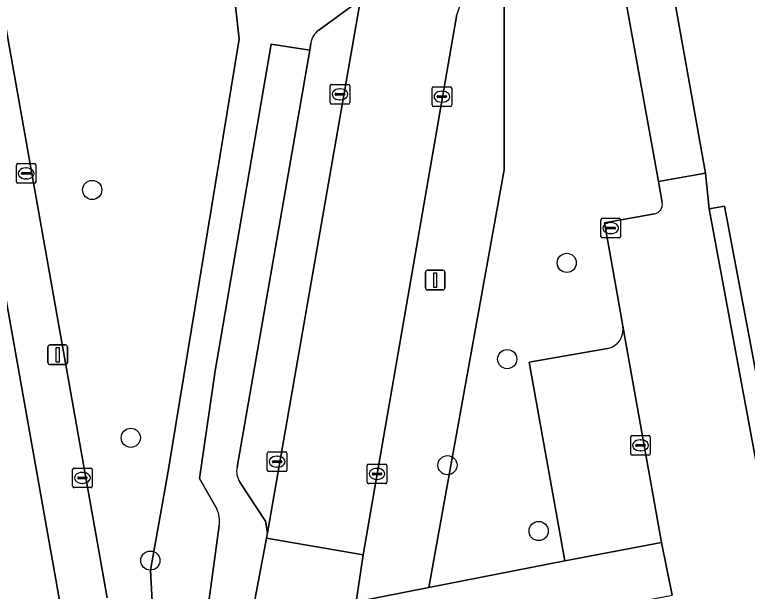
# Model space of a CAD drawing. Extents: x 157793 to 159380, y 380877 to 382313.
# Drawn here: x 158753.68 to 158791.04, y 381667.21 to 381696.63 of the extents above; entities that cross this region are included whole.
import ezdxf

# ---------------------------------------------------------------- set-up
doc = ezdxf.new("R2010")
doc.units = 0
for name, color, linetype in [('IMGEO_Boom', 7, 'Continuous'), ('IMGEO_Erf', 7, 'Continuous'), ('IMGEO_Groenvoorziening', 7, 'Continuous'), ('IMGEO_Kolk', 7, 'Continuous'), ('IMGEO_Lichtmast', 7, 'Continuous'), ('IMGEO_Parkeervlak_open', 7, 'Continuous'), ('IMGEO_Rijbaan_lokaal_open', 7, 'Continuous'), ('IMGEO_Voetpad_open', 7, 'Continuous')]:
    doc.layers.add(name, color=color, linetype=linetype)

msp = doc.modelspace()

# ---------------------------------------------------------------- linework, layer by layer
at = {"layer": 'IMGEO_Boom'}
for centre in [(158757.633, 381687.688), (158781.83, 381683.966), (158778.795, 381679.058), (158759.597, 381675.042), (158775.748, 381673.646), (158780.396, 381670.286), (158760.598, 381668.779)]:
    msp.add_circle(centre, 0.489, dxfattribs=at)
at = {"layer": 'IMGEO_Erf'}
for points in [[(158807.729, 381713.514), (158789.967, 381703.977), (158787.182, 381698.172), (158788.898, 381688.548), (158789.086, 381686.717), (158789.873, 381686.864), (158793.407, 381668.133)], [(158744.809, 381663.45), (158754.776, 381665.251), (158756.018, 381666.472), (158748.007, 381711.492)]]:
    msp.add_lwpolyline(points, dxfattribs=at)
at = {"layer": 'IMGEO_Groenvoorziening'}
for points in [[(158765.126, 381695.388), (158764.696, 381699.21), (158765.385, 381703.051), (158767.414, 381706.067), (158769.385, 381708.202), (158771.574, 381709.406), (158773.785, 381711.553), (158780.035, 381717.305), (158784.725, 381720.395), (158781.919, 381725.605), (158780.07, 381725.427), (158752.906, 381711.886)], [(158787.529, 381721.885), (158784.725, 381720.395), (158780.035, 381717.305), (158773.785, 381711.553), (158771.574, 381709.406), (158769.385, 381708.202), (158767.414, 381706.067), (158765.385, 381703.051), (158764.696, 381699.21), (158765.126, 381695.388), (158761.482, 381673.242), (158760.598, 381668.293), (158760.788, 381664.79)], [(158751.138, 381707.716), (158758.396, 381666.872)], [(158778.636, 381688.709), (158778.636, 381697.637), (158781.271, 381702.832), (158782.734, 381704.076), (158784.49, 381704.442), (158787.049, 381703.385), (158788.029, 381705.387), (158786.907, 381707.58), (158783.844, 381707.771)], [(158784.644, 381698.472), (158787.049, 381703.385), (158784.49, 381704.442), (158782.734, 381704.076), (158781.271, 381702.832), (158778.636, 381697.637), (158778.636, 381688.709), (158774.804, 381667.411), (158781.734, 381668.771), (158779.915, 381678.902), (158783.914, 381679.598)], [(158786.702, 381687.047), (158786.506, 381688.113), (158784.644, 381698.472)], [(158769.183, 381695.841), (158771.004, 381697.158), (158771.343, 381697.606)], [(158776.23, 381696.631), (158771.449, 381669.065), (158771.094, 381666.683), (158774.804, 381667.411), (158778.636, 381688.709)], [(158760.788, 381664.79), (158760.598, 381668.293), (158761.482, 381673.242), (158765.126, 381695.388)], [(158763.985, 381671.424), (158763.11, 381672.974), (158763.896, 381678.457), (158766.754, 381695.12), (158768.733, 381694.815), (158768.778, 381695.179)], [(158784.694, 381680.741), (158784.436, 381682.198), (158783.761, 381686.002), (158786.304, 381686.469)], [(158763.585, 381666.691), (158764.113, 381670.569)]]:
    msp.add_lwpolyline(points, dxfattribs=at)
for centre, radius, start, end in [((158799.61, 381689.699), 24.386, 135.175, 163.4857), ((158769.723, 381695.056), 0.953, 124.5141, 172.5708), ((158786.212, 381686.959), 0.498, 280.6798, 10.219), ((158783.697, 381680.583), 1.009, 282.3967, 8.9829), ((158762.63, 381670.784), 1.498, 351.7453, 25.2835)]:
    msp.add_arc(centre, radius, start, end, dxfattribs=at)
at = {"layer": 'IMGEO_Kolk'}
for p, q in [((158769.765, 381692.141), (158769.765, 381692.993)), ((158769.84, 381693.067), (158770.692, 381693.067)), ((158770.766, 381692.993), (158770.766, 381692.141)), ((158775.038, 381692.948), (158775.89, 381692.948)), ((158770.024, 381692.561), (158770.024, 381692.573)), ((158770.067, 381692.61), (158770.465, 381692.61)), ((158770.253, 381692.847), (158770.278, 381692.847)), ((158770.508, 381692.573), (158770.508, 381692.561)), ((158774.963, 381692.022), (158774.963, 381692.874)), ((158775.451, 381692.728), (158775.476, 381692.728)), ((158775.964, 381692.874), (158775.964, 381692.022)), ((158770.462, 381692.524), (158770.064, 381692.524)), ((158770.276, 381692.287), (158770.251, 381692.287)), ((158775.222, 381692.442), (158775.222, 381692.454)), ((158775.66, 381692.405), (158775.262, 381692.405)), ((158775.265, 381692.491), (158775.663, 381692.491)), ((158775.706, 381692.454), (158775.706, 381692.442)), ((158770.692, 381692.067), (158769.84, 381692.067)), ((158775.89, 381691.948), (158775.038, 381691.948)), ((158775.474, 381692.168), (158775.449, 381692.168)), ((158753.764, 381688.105), (158753.764, 381688.957)), ((158753.839, 381689.031), (158754.691, 381689.031)), ((158754.765, 381688.957), (158754.765, 381688.105)), ((158754.023, 381688.525), (158754.023, 381688.537)), ((158754.461, 381688.488), (158754.063, 381688.488)), ((158754.066, 381688.574), (158754.464, 381688.574)), ((158754.252, 381688.811), (158754.277, 381688.811)), ((158754.507, 381688.537), (158754.507, 381688.525)), ((158754.275, 381688.251), (158754.25, 381688.251)), ((158754.691, 381688.031), (158753.839, 381688.031)), ((158783.65, 381686.241), (158784.502, 381686.241)), ((158783.575, 381685.315), (158783.575, 381686.167)), ((158784.063, 381686.021), (158784.088, 381686.021)), ((158784.576, 381686.167), (158784.576, 381685.315)), ((158783.834, 381685.735), (158783.834, 381685.747)), ((158784.272, 381685.698), (158783.874, 381685.698)), ((158783.877, 381685.784), (158784.275, 381685.784)), ((158784.086, 381685.461), (158784.061, 381685.461)), ((158784.318, 381685.747), (158784.318, 381685.735)), ((158784.502, 381685.241), (158783.65, 381685.241)), ((158785.091, 381674.234), (158785.091, 381675.086)), ((158785.166, 381675.16), (158786.018, 381675.16)), ((158786.092, 381675.086), (158786.092, 381674.234)), ((158785.35, 381674.654), (158785.35, 381674.666)), ((158785.393, 381674.703), (158785.791, 381674.703)), ((158785.579, 381674.94), (158785.604, 381674.94)), ((158785.834, 381674.666), (158785.834, 381674.654)), ((158766.561, 381673.399), (158766.561, 381674.251)), ((158766.636, 381674.325), (158767.488, 381674.325)), ((158767.562, 381674.251), (158767.562, 381673.399)), ((158785.788, 381674.617), (158785.39, 381674.617)), ((158785.602, 381674.38), (158785.577, 381674.38)), ((158767.049, 381674.105), (158767.074, 381674.105)), ((158786.018, 381674.16), (158785.166, 381674.16)), ((158756.709, 381673.5), (158757.561, 381673.5)), ((158766.82, 381673.819), (158766.82, 381673.831)), ((158767.258, 381673.782), (158766.86, 381673.782)), ((158766.863, 381673.868), (158767.261, 381673.868)), ((158767.072, 381673.545), (158767.047, 381673.545)), ((158767.304, 381673.831), (158767.304, 381673.819)), ((158771.655, 381672.778), (158771.655, 381673.63)), ((158771.73, 381673.704), (158772.582, 381673.704)), ((158772.656, 381673.63), (158772.656, 381672.778)), ((158756.634, 381672.574), (158756.634, 381673.426)), ((158757.122, 381673.28), (158757.147, 381673.28)), ((158757.635, 381673.426), (158757.635, 381672.574)), ((158767.488, 381673.325), (158766.636, 381673.325)), ((158771.914, 381673.198), (158771.914, 381673.21)), ((158772.352, 381673.161), (158771.954, 381673.161)), ((158771.957, 381673.247), (158772.355, 381673.247)), ((158772.143, 381673.484), (158772.168, 381673.484)), ((158772.398, 381673.21), (158772.398, 381673.198)), ((158756.893, 381672.994), (158756.893, 381673.006)), ((158757.331, 381672.957), (158756.933, 381672.957)), ((158756.936, 381673.043), (158757.334, 381673.043)), ((158757.377, 381673.006), (158757.377, 381672.994)), ((158772.166, 381672.924), (158772.141, 381672.924)), ((158757.561, 381672.5), (158756.709, 381672.5)), ((158757.145, 381672.72), (158757.12, 381672.72)), ((158772.582, 381672.704), (158771.73, 381672.704))]:
    msp.add_line(p, q, dxfattribs=at)
for points in [[(158769.765, 381692.141), (158769.765, 381692.993)], [(158769.84, 381693.067), (158770.692, 381693.067)], [(158770.766, 381692.993), (158770.766, 381692.141)], [(158775.038, 381692.948), (158775.89, 381692.948)], [(158774.963, 381692.022), (158774.963, 381692.874)], [(158775.964, 381692.874), (158775.964, 381692.022)], [(158770.692, 381692.067), (158769.84, 381692.067)], [(158775.89, 381691.948), (158775.038, 381691.948)], [(158753.764, 381688.105), (158753.764, 381688.957)], [(158753.839, 381689.031), (158754.691, 381689.031)], [(158754.765, 381688.957), (158754.765, 381688.105)], [(158754.691, 381688.031), (158753.839, 381688.031)], [(158783.65, 381686.241), (158784.502, 381686.241)], [(158783.575, 381685.315), (158783.575, 381686.167)], [(158784.576, 381686.167), (158784.576, 381685.315)], [(158784.502, 381685.241), (158783.65, 381685.241)], [(158785.091, 381674.234), (158785.091, 381675.086)], [(158785.166, 381675.16), (158786.018, 381675.16)], [(158786.092, 381675.086), (158786.092, 381674.234)], [(158766.561, 381673.399), (158766.561, 381674.251)], [(158766.636, 381674.325), (158767.488, 381674.325)], [(158767.562, 381674.251), (158767.562, 381673.399)], [(158786.018, 381674.16), (158785.166, 381674.16)], [(158756.709, 381673.5), (158757.561, 381673.5)], [(158771.655, 381672.778), (158771.655, 381673.63)], [(158771.73, 381673.704), (158772.582, 381673.704)], [(158772.656, 381673.63), (158772.656, 381672.778)], [(158756.634, 381672.574), (158756.634, 381673.426)], [(158757.635, 381673.426), (158757.635, 381672.574)], [(158767.488, 381673.325), (158766.636, 381673.325)], [(158757.561, 381672.5), (158756.709, 381672.5)], [(158772.582, 381672.704), (158771.73, 381672.704)]]:
    msp.add_lwpolyline(points, dxfattribs=at)
for centre, radius, start, end in [((158769.842, 381692.991), 0.0765, 91.552, 178.448), ((158769.842, 381692.991), 0.0765, 91.552, 178.448), ((158770.69, 381692.991), 0.0765, 1.552, 88.448), ((158770.69, 381692.991), 0.0765, 1.552, 88.448), ((158775.04, 381692.872), 0.0765, 91.552, 178.448), ((158775.04, 381692.872), 0.0765, 91.552, 178.448), ((158775.888, 381692.872), 0.0765, 1.552, 88.448), ((158775.888, 381692.872), 0.0765, 1.552, 88.448), ((158770.064, 381692.57), 0.0403, 85.8775, 175.7526), ((158770.061, 381692.56), 0.0366, 178.938, 274.7102), ((158770.465, 381692.567), 0.043, 264.8664, 352.4533), ((158770.469, 381692.572), 0.0386, 1.7309, 96.639), ((158775.262, 381692.451), 0.0403, 85.8775, 175.7526), ((158775.259, 381692.441), 0.0366, 178.938, 274.7102), ((158775.663, 381692.448), 0.043, 264.8664, 352.4533), ((158775.667, 381692.453), 0.0386, 1.7309, 96.639), ((158769.842, 381692.143), 0.0765, 181.552, 268.448), ((158769.842, 381692.143), 0.0765, 181.552, 268.448), ((158770.69, 381692.143), 0.0765, 271.552, 358.448), ((158770.69, 381692.143), 0.0765, 271.552, 358.448), ((158775.04, 381692.024), 0.0765, 181.552, 268.448), ((158775.04, 381692.024), 0.0765, 181.552, 268.448), ((158775.888, 381692.024), 0.0765, 271.552, 358.448), ((158775.888, 381692.024), 0.0765, 271.552, 358.448), ((158753.841, 381688.955), 0.0765, 91.552, 178.448), ((158753.841, 381688.955), 0.0765, 91.552, 178.448), ((158754.689, 381688.955), 0.0765, 1.552, 88.448), ((158754.689, 381688.955), 0.0765, 1.552, 88.448), ((158754.063, 381688.534), 0.0403, 85.8775, 175.7526), ((158754.06, 381688.524), 0.0366, 178.938, 274.7102), ((158754.464, 381688.531), 0.043, 264.8664, 352.4533), ((158754.468, 381688.536), 0.0386, 1.7309, 96.639), ((158753.841, 381688.107), 0.0765, 181.552, 268.448), ((158753.841, 381688.107), 0.0765, 181.552, 268.448), ((158754.689, 381688.107), 0.0765, 271.552, 358.448), ((158754.689, 381688.107), 0.0765, 271.552, 358.448), ((158783.652, 381686.165), 0.0765, 91.552, 178.448), ((158783.652, 381686.165), 0.0765, 91.552, 178.448), ((158784.5, 381686.165), 0.0765, 1.552, 88.448), ((158784.5, 381686.165), 0.0765, 1.552, 88.448), ((158783.874, 381685.744), 0.0403, 85.8775, 175.7526), ((158783.871, 381685.734), 0.0366, 178.938, 274.7102), ((158784.275, 381685.741), 0.043, 264.8664, 352.4533), ((158784.279, 381685.746), 0.0386, 1.7309, 96.639), ((158783.652, 381685.317), 0.0765, 181.552, 268.448), ((158783.652, 381685.317), 0.0765, 181.552, 268.448), ((158784.5, 381685.317), 0.0765, 271.552, 358.448), ((158784.5, 381685.317), 0.0765, 271.552, 358.448), ((158785.168, 381675.084), 0.0765, 91.552, 178.448), ((158785.168, 381675.084), 0.0765, 91.552, 178.448), ((158786.016, 381675.084), 0.0765, 1.552, 88.448), ((158786.016, 381675.084), 0.0765, 1.552, 88.448), ((158785.39, 381674.663), 0.0403, 85.8775, 175.7526), ((158785.387, 381674.653), 0.0366, 178.938, 274.7102), ((158785.791, 381674.66), 0.043, 264.8664, 352.4533), ((158785.795, 381674.665), 0.0386, 1.7309, 96.639), ((158766.638, 381674.249), 0.0765, 91.552, 178.448), ((158766.638, 381674.249), 0.0765, 91.552, 178.448), ((158767.486, 381674.249), 0.0765, 1.552, 88.448), ((158767.486, 381674.249), 0.0765, 1.552, 88.448), ((158785.168, 381674.236), 0.0765, 181.552, 268.448), ((158785.168, 381674.236), 0.0765, 181.552, 268.448), ((158786.016, 381674.236), 0.0765, 271.552, 358.448), ((158786.016, 381674.236), 0.0765, 271.552, 358.448), ((158756.711, 381673.424), 0.0765, 91.552, 178.448), ((158756.711, 381673.424), 0.0765, 91.552, 178.448), ((158757.559, 381673.424), 0.0765, 1.552, 88.448), ((158757.559, 381673.424), 0.0765, 1.552, 88.448), ((158766.86, 381673.828), 0.0403, 85.8775, 175.7526), ((158766.857, 381673.818), 0.0366, 178.938, 274.7102), ((158767.261, 381673.825), 0.043, 264.8664, 352.4533), ((158767.265, 381673.83), 0.0386, 1.7309, 96.639), ((158771.732, 381673.628), 0.0765, 91.552, 178.448), ((158771.732, 381673.628), 0.0765, 91.552, 178.448), ((158772.58, 381673.628), 0.0765, 1.552, 88.448), ((158772.58, 381673.628), 0.0765, 1.552, 88.448), ((158766.638, 381673.401), 0.0765, 181.552, 268.448), ((158766.638, 381673.401), 0.0765, 181.552, 268.448), ((158767.486, 381673.401), 0.0765, 271.552, 358.448), ((158767.486, 381673.401), 0.0765, 271.552, 358.448), ((158771.954, 381673.207), 0.0403, 85.8775, 175.7526), ((158771.951, 381673.197), 0.0366, 178.938, 274.7102), ((158772.355, 381673.204), 0.043, 264.8664, 352.4533), ((158772.359, 381673.209), 0.0386, 1.7309, 96.639), ((158756.933, 381673.003), 0.0403, 85.8775, 175.7526), ((158756.93, 381672.993), 0.0366, 178.938, 274.7102), ((158757.334, 381673), 0.043, 264.8664, 352.4533), ((158757.338, 381673.005), 0.0386, 1.7309, 96.639), ((158771.732, 381672.78), 0.0765, 181.552, 268.448), ((158771.732, 381672.78), 0.0765, 181.552, 268.448), ((158772.58, 381672.78), 0.0765, 271.552, 358.448), ((158772.58, 381672.78), 0.0765, 271.552, 358.448), ((158756.711, 381672.576), 0.0765, 181.552, 268.448), ((158756.711, 381672.576), 0.0765, 181.552, 268.448), ((158757.559, 381672.576), 0.0765, 271.552, 358.448), ((158757.559, 381672.576), 0.0765, 271.552, 358.448)]:
    msp.add_arc(centre, radius, start, end, dxfattribs=at)
for centre, major_axis, ratio, start_param, end_param in [((158770.252, 381692.567), (-0.387, 0.002), 0.722429, 4.712389, 7.853982), ((158770.277, 381692.567), (-0.39, 0.002), 0.717154, 1.570796, 4.712389), ((158775.45, 381692.448), (-0.387, 0.002), 0.722429, 4.712389, 7.853982), ((158775.475, 381692.448), (-0.39, 0.002), 0.717154, 1.570796, 4.712389), ((158754.251, 381688.531), (-0.387, 0.002), 0.722429, 4.712389, 7.853982), ((158754.276, 381688.531), (-0.39, 0.002), 0.717154, 1.570796, 4.712389), ((158784.062, 381685.741), (-0.387, 0.002), 0.722429, 4.712389, 7.853982), ((158784.087, 381685.741), (-0.39, 0.002), 0.717154, 1.570796, 4.712389), ((158785.578, 381674.66), (-0.387, 0.002), 0.722429, 4.712389, 7.853982), ((158785.603, 381674.66), (-0.39, 0.002), 0.717154, 1.570796, 4.712389), ((158767.048, 381673.825), (-0.387, 0.002), 0.722429, 4.712389, 7.853982), ((158767.073, 381673.825), (-0.39, 0.002), 0.717154, 1.570796, 4.712389), ((158757.121, 381673), (-0.387, 0.002), 0.722429, 4.712389, 7.853982), ((158757.146, 381673), (-0.39, 0.002), 0.717154, 1.570796, 4.712389), ((158772.142, 381673.204), (-0.387, 0.002), 0.722429, 4.712389, 7.853982), ((158772.167, 381673.204), (-0.39, 0.002), 0.717154, 1.570796, 4.712389)]:
    msp.add_ellipse(centre, major_axis=major_axis, ratio=ratio, start_param=start_param, end_param=end_param, dxfattribs=at)
at = {"layer": 'IMGEO_Lichtmast'}
for p, q in [((158774.725, 381683.59), (158775.515, 381683.59)), ((158775.515, 381683.59), (158774.725, 381683.59)), ((158774.625, 381682.69), (158774.625, 381683.49)), ((158774.625, 381683.49), (158774.625, 381682.69)), ((158775.615, 381683.49), (158775.615, 381682.69)), ((158775.615, 381682.69), (158775.615, 381683.49)), ((158775.515, 381682.59), (158774.725, 381682.59)), ((158774.725, 381682.59), (158775.515, 381682.59)), ((158755.376, 381678.878), (158755.376, 381679.678)), ((158755.376, 381679.678), (158755.376, 381678.878)), ((158755.476, 381679.778), (158756.266, 381679.778)), ((158756.266, 381679.778), (158755.476, 381679.778)), ((158756.366, 381679.678), (158756.366, 381678.878)), ((158756.366, 381678.878), (158756.366, 381679.678)), ((158756.266, 381678.778), (158755.476, 381678.778)), ((158755.476, 381678.778), (158756.266, 381678.778))]:
    msp.add_line(p, q, dxfattribs=at)
for points in [[(158775.045, 381683.465), (158775.195, 381683.465), (158775.195, 381682.715), (158775.045, 381682.715), (158775.045, 381683.465)], [(158755.796, 381679.653), (158755.946, 381679.653), (158755.946, 381678.903), (158755.796, 381678.903), (158755.796, 381679.653)]]:
    msp.add_lwpolyline(points, dxfattribs=at)
for centre, start, end in [((158774.725, 381683.49), 90, 180), ((158774.725, 381683.49), 90, 180), ((158775.515, 381683.49), 0, 90), ((158775.515, 381683.49), 360, 90), ((158774.725, 381682.69), 180, 270), ((158774.725, 381682.69), 180, 270), ((158775.515, 381682.69), 270, 0), ((158775.515, 381682.69), 270, 0), ((158755.476, 381679.678), 90, 180), ((158755.476, 381679.678), 90, 180), ((158756.266, 381679.678), 0, 90), ((158756.266, 381679.678), 360, 90), ((158755.476, 381678.878), 180, 270), ((158755.476, 381678.878), 180, 270), ((158756.266, 381678.878), 270, 0), ((158756.266, 381678.878), 270, 0)]:
    msp.add_arc(centre, 0.1, start, end, dxfattribs=at)
at = {"layer": 'IMGEO_Parkeervlak_open'}
for points in [[(158765.168, 381672.785), (158766.471, 381670.783), (158766.575, 381670.203), (158771.343, 381697.606), (158771.004, 381697.158), (158769.183, 381695.841)], [(158768.778, 381695.179), (158768.733, 381694.815), (158765.031, 381673.545)], [(158783.914, 381679.598), (158779.915, 381678.902), (158781.734, 381668.771), (158786.66, 381669.705), (158784.694, 381680.741)]]:
    msp.add_lwpolyline(points, dxfattribs=at)
for centre, radius, start, end in [((158769.723, 381695.056), 0.953, 124.5141, 172.5708), ((158783.697, 381680.583), 1.009, 282.3967, 8.9829), ((158765.871, 381673.304), 0.874, 163.9959, 216.4413)]:
    msp.add_arc(centre, radius, start, end, dxfattribs=at)
at = {"layer": 'IMGEO_Rijbaan_lokaal_open'}
for points in [[(158771.343, 381697.606), (158766.575, 381670.203), (158766.522, 381669.926), (158771.449, 381669.065), (158776.23, 381696.631)], [(158789.086, 381686.717), (158788.898, 381688.548), (158786.506, 381688.113), (158786.702, 381687.047)], [(158790.195, 381664.477), (158791.865, 381655.295), (158795.215, 381655.896), (158793.125, 381667.488), (158792.682, 381667.379), (158789.086, 381686.717)], [(158786.304, 381686.469), (158783.761, 381686.002), (158784.436, 381682.198), (158784.694, 381680.741), (158786.66, 381669.705), (158787.201, 381667.009)], [(158770.819, 381665.089), (158771.094, 381666.683), (158771.449, 381669.065), (158766.522, 381669.926), (158765.821, 381666.24)]]:
    msp.add_lwpolyline(points, dxfattribs=at)
for centre, radius, start, end in [((158799.61, 381689.699), 24.386, 135.175, 163.4857), ((158786.212, 381686.959), 0.498, 280.6798, 10.219)]:
    msp.add_arc(centre, radius, start, end, dxfattribs=at)
at = {"layer": 'IMGEO_Voetpad_open'}
for points in [[(158784.122, 381725.027), (158782.024, 381728.946), (158779.051, 381727.607), (158770.732, 381723.491), (158753.589, 381715.01), (158749.107, 381712.793), (158744.974, 381713.717), (158743.963, 381712.356), (158744.14, 381712.318), (158748.007, 381711.492), (158756.018, 381666.472), (158754.776, 381665.251), (158758.767, 381665.997)], [(158786.907, 381707.58), (158788.029, 381705.387), (158787.049, 381703.385), (158784.644, 381698.472), (158786.506, 381688.113), (158788.898, 381688.548), (158787.182, 381698.172), (158789.967, 381703.977), (158807.729, 381713.514), (158809.589, 381714.513)], [(158758.396, 381666.872), (158751.138, 381707.716)], [(158765.031, 381673.545), (158768.733, 381694.815), (158766.754, 381695.12), (158763.896, 381678.457), (158763.11, 381672.974), (158763.985, 381671.424)], [(158765.821, 381666.24), (158766.522, 381669.926), (158766.575, 381670.203), (158766.471, 381670.783), (158765.168, 381672.785)], [(158764.113, 381670.569), (158763.585, 381666.691)], [(158774.522, 381664.575), (158787.201, 381667.009), (158786.66, 381669.705), (158781.734, 381668.771), (158774.804, 381667.411), (158771.094, 381666.683), (158770.819, 381665.089)]]:
    msp.add_lwpolyline(points, dxfattribs=at)
msp.add_lwpolyline([(158794.333, 381668.306), (158793.407, 381668.133), (158789.873, 381686.864), (158789.086, 381686.717), (158792.682, 381667.379), (158793.125, 381667.488), (158795.215, 381655.896), (158796.598, 381656.133)], close=True, dxfattribs=at)
for centre, radius, start, end in [((158765.871, 381673.304), 0.874, 163.9959, 216.4413), ((158762.63, 381670.784), 1.498, 351.7453, 25.2835)]:
    msp.add_arc(centre, radius, start, end, dxfattribs=at)

doc.saveas('drawing.dxf')
